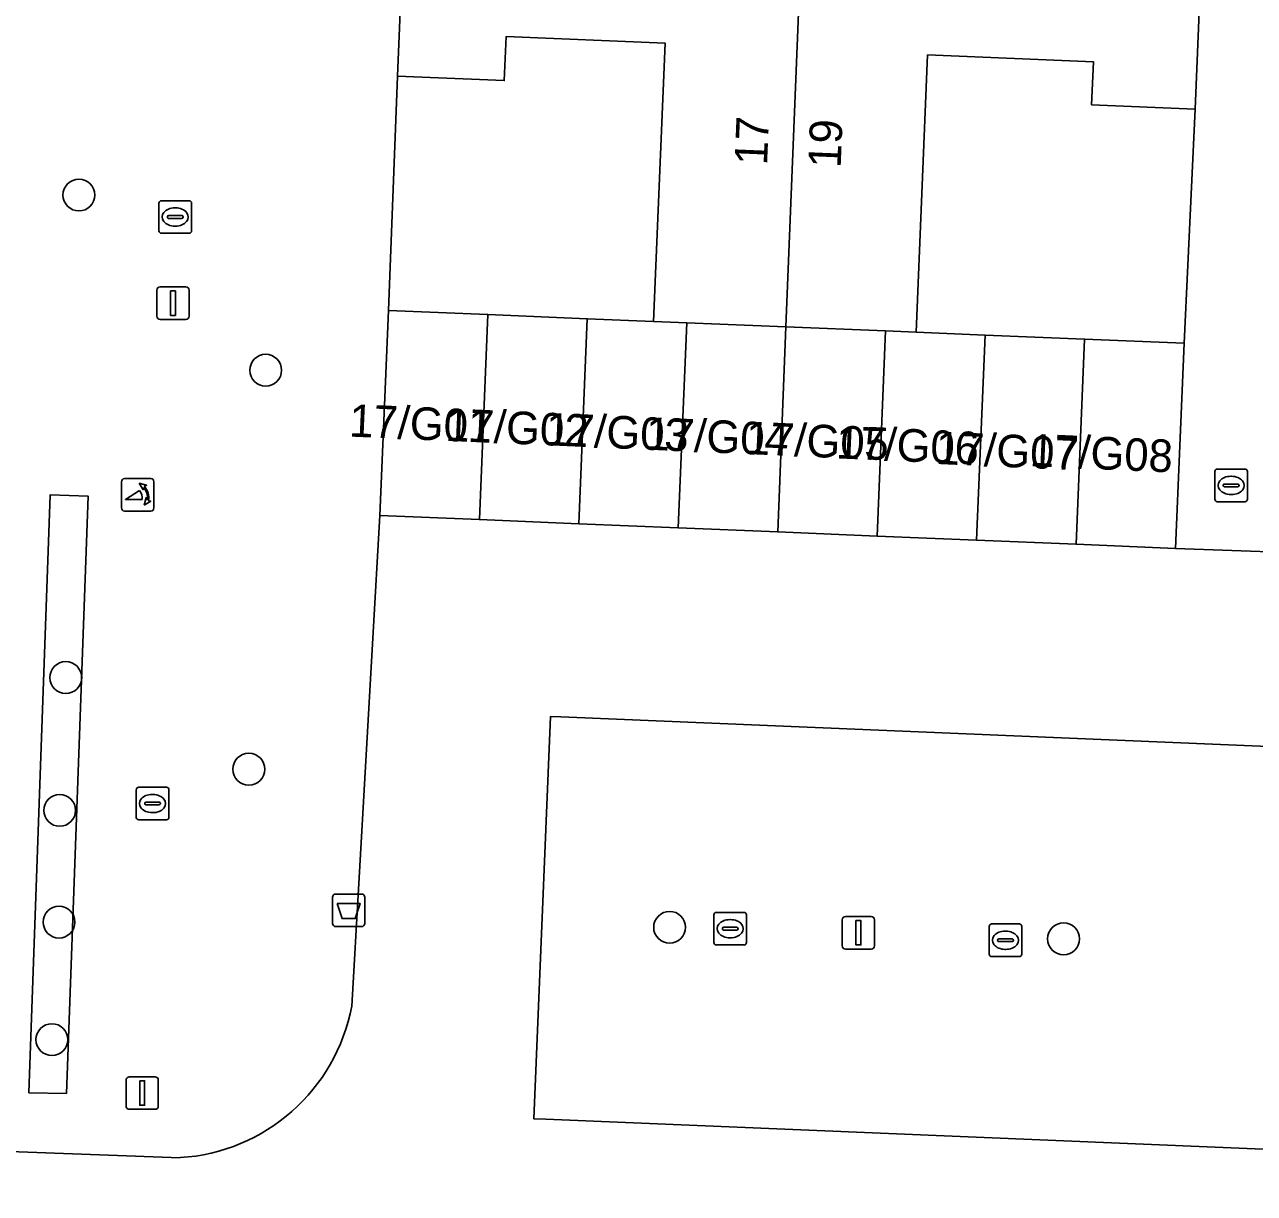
# Model space of a CAD drawing. Extents: x 160786 to 161429, y 386828 to 387485.
# Drawn here: x 161029.49 to 161067.25, y 387193.89 to 387229.78 of the extents above; entities that cross this region are included whole.
import ezdxf

# ---------------------------------------------------------------- set-up
doc = ezdxf.new("R2010")
doc.units = 0
for name, color, linetype in [('IMGEO_Afvalbak', 7, 'Continuous'), ('IMGEO_Boom', 7, 'Continuous'), ('IMGEO_Brandkraan', 7, 'Continuous'), ('IMGEO_Erf', 7, 'Continuous'), ('IMGEO_Groenvoorziening', 7, 'Continuous'), ('IMGEO_Kolk', 7, 'Continuous'), ('IMGEO_Lichtmast', 7, 'Continuous'), ('IMGEO_Muur', 7, 'Continuous'), ('IMGEO_Pand', 7, 'Continuous'), ('IMGEO_Pand_nummerreeks', 7, 'Continuous'), ('IMGEO_Parkeervlak_open', 7, 'Continuous'), ('IMGEO_Poller', 7, 'Continuous'), ('IMGEO_Rijbaan_lokaal_open', 7, 'Continuous'), ('IMGEO_Voetpad_open', 7, 'Continuous')]:
    doc.layers.add(name, color=color, linetype=linetype)

msp = doc.modelspace()

# ---------------------------------------------------------------- linework, layer by layer
at = {"layer": 'IMGEO_Afvalbak'}
for p, q in [((161039.047, 387203.084), (161039.837, 387203.084)), ((161039.837, 387203.084), (161039.047, 387203.084)), ((161038.947, 387202.184), (161038.947, 387202.984)), ((161038.947, 387202.984), (161038.947, 387202.184)), ((161039.937, 387202.984), (161039.937, 387202.184)), ((161039.937, 387202.184), (161039.937, 387202.984)), ((161039.837, 387202.084), (161039.047, 387202.084)), ((161039.047, 387202.084), (161039.837, 387202.084))]:
    msp.add_line(p, q, dxfattribs=at)
msp.add_lwpolyline([(161039.09, 387202.798), (161039.794, 387202.798), (161039.645, 387202.328), (161039.239, 387202.328), (161039.09, 387202.798)], dxfattribs=at)
for centre, start, end in [((161039.047, 387202.984), 90, 180), ((161039.047, 387202.984), 90, 180), ((161039.837, 387202.984), 0, 90), ((161039.837, 387202.984), 360, 90), ((161039.047, 387202.184), 180, 270), ((161039.047, 387202.184), 180, 270), ((161039.837, 387202.184), 270, 0), ((161039.837, 387202.184), 270, 0)]:
    msp.add_arc(centre, 0.1, start, end, dxfattribs=at)
at = {"layer": 'IMGEO_Boom'}
for centre in [(161031.158, 387224.55), (161036.893, 387219.17), (161030.754, 387209.731), (161036.376, 387206.917), (161030.567, 387205.654), (161030.548, 387202.222), (161049.296, 387202.063), (161061.394, 387201.708), (161030.328, 387198.613)]:
    msp.add_circle(centre, 0.489, dxfattribs=at)
at = {"layer": 'IMGEO_Brandkraan'}
for p, q in [((161066.04, 387215.206), (161066.04, 387216.058)), ((161066.115, 387216.132), (161066.967, 387216.132)), ((161066.528, 387215.912), (161066.553, 387215.912)), ((161067.041, 387216.058), (161067.041, 387215.206)), ((161066.299, 387215.626), (161066.299, 387215.638)), ((161066.737, 387215.589), (161066.339, 387215.589)), ((161066.342, 387215.675), (161066.74, 387215.675)), ((161066.783, 387215.638), (161066.783, 387215.626)), ((161066.551, 387215.352), (161066.526, 387215.352)), ((161066.967, 387215.132), (161066.115, 387215.132))]:
    msp.add_line(p, q, dxfattribs=at)
for points in [[(161066.04, 387215.206), (161066.04, 387216.058)], [(161066.115, 387216.132), (161066.967, 387216.132)], [(161067.041, 387216.058), (161067.041, 387215.206)], [(161066.967, 387215.132), (161066.115, 387215.132)]]:
    msp.add_lwpolyline(points, dxfattribs=at)
for centre, radius, start, end in [((161066.117, 387216.056), 0.0765, 91.552, 178.448), ((161066.117, 387216.056), 0.0765, 91.552, 178.448), ((161066.965, 387216.056), 0.0765, 1.552, 88.448), ((161066.965, 387216.056), 0.0765, 1.552, 88.448), ((161066.339, 387215.635), 0.0403, 85.8775, 175.7526), ((161066.336, 387215.625), 0.0366, 178.938, 274.7102), ((161066.74, 387215.632), 0.043, 264.8664, 352.4533), ((161066.744, 387215.637), 0.0386, 1.7309, 96.639), ((161066.117, 387215.208), 0.0765, 181.552, 268.448), ((161066.117, 387215.208), 0.0765, 181.552, 268.448), ((161066.965, 387215.208), 0.0765, 271.552, 358.448), ((161066.965, 387215.208), 0.0765, 271.552, 358.448)]:
    msp.add_arc(centre, radius, start, end, dxfattribs=at)
for centre, major_axis, ratio, start_param, end_param in [((161066.527, 387215.632), (-0.387, 0.002), 0.722429, 4.712389, 7.853982), ((161066.552, 387215.632), (-0.39, 0.002), 0.717154, 1.570796, 4.712389)]:
    msp.add_ellipse(centre, major_axis=major_axis, ratio=ratio, start_param=start_param, end_param=end_param, dxfattribs=at)
at = {"layer": 'IMGEO_Erf'}
for points in [[(161040.661, 387221.004), (161043.714, 387220.878), (161046.768, 387220.751), (161048.802, 387220.667), (161049.156, 387229.216), (161044.276, 387229.417), (161044.22, 387228.065), (161040.94, 387228.201)], [(161065.434, 387227.189), (161062.256, 387227.32), (161062.31, 387228.642), (161057.216, 387228.853), (161056.864, 387220.339), (161058.985, 387220.251), (161062.039, 387220.125), (161065.093, 387219.999)]]:
    msp.add_lwpolyline(points, close=True, dxfattribs=at)
at = {"layer": 'IMGEO_Groenvoorziening'}
msp.add_lwpolyline([(161030.779, 387196.956), (161031.441, 387215.306), (161030.275, 387215.34), (161029.622, 387196.983)], close=True, dxfattribs=at)
at = {"layer": 'IMGEO_Kolk'}
for p, q in [((161033.615, 387223.449), (161033.615, 387224.301)), ((161033.69, 387224.375), (161034.542, 387224.375)), ((161034.616, 387224.301), (161034.616, 387223.449)), ((161033.874, 387223.869), (161033.874, 387223.881)), ((161034.312, 387223.832), (161033.914, 387223.832)), ((161033.917, 387223.918), (161034.315, 387223.918)), ((161034.103, 387224.155), (161034.128, 387224.155)), ((161034.358, 387223.881), (161034.358, 387223.869)), ((161034.126, 387223.595), (161034.101, 387223.595)), ((161034.542, 387223.375), (161033.69, 387223.375)), ((161032.919, 387205.437), (161032.919, 387206.289)), ((161032.994, 387206.363), (161033.846, 387206.363)), ((161033.407, 387206.143), (161033.432, 387206.143)), ((161033.92, 387206.289), (161033.92, 387205.437)), ((161033.178, 387205.857), (161033.178, 387205.869)), ((161033.616, 387205.82), (161033.218, 387205.82)), ((161033.221, 387205.906), (161033.619, 387205.906)), ((161033.662, 387205.869), (161033.662, 387205.857)), ((161033.846, 387205.363), (161032.994, 387205.363)), ((161033.43, 387205.583), (161033.405, 387205.583)), ((161050.657, 387201.593), (161050.657, 387202.445)), ((161050.732, 387202.519), (161051.584, 387202.519)), ((161051.145, 387202.299), (161051.17, 387202.299)), ((161051.658, 387202.445), (161051.658, 387201.593)), ((161050.916, 387202.013), (161050.916, 387202.025)), ((161051.354, 387201.976), (161050.956, 387201.976)), ((161050.959, 387202.062), (161051.357, 387202.062)), ((161051.4, 387202.025), (161051.4, 387202.013)), ((161059.109, 387201.239), (161059.109, 387202.091)), ((161059.184, 387202.165), (161060.036, 387202.165)), ((161059.597, 387201.945), (161059.622, 387201.945)), ((161060.11, 387202.091), (161060.11, 387201.239)), ((161051.168, 387201.739), (161051.143, 387201.739)), ((161059.368, 387201.659), (161059.368, 387201.671)), ((161059.806, 387201.622), (161059.408, 387201.622)), ((161059.411, 387201.708), (161059.809, 387201.708)), ((161059.852, 387201.671), (161059.852, 387201.659)), ((161051.584, 387201.519), (161050.732, 387201.519)), ((161060.036, 387201.165), (161059.184, 387201.165)), ((161059.62, 387201.385), (161059.595, 387201.385))]:
    msp.add_line(p, q, dxfattribs=at)
for points in [[(161033.615, 387223.449), (161033.615, 387224.301)], [(161033.69, 387224.375), (161034.542, 387224.375)], [(161034.616, 387224.301), (161034.616, 387223.449)], [(161034.542, 387223.375), (161033.69, 387223.375)], [(161032.919, 387205.437), (161032.919, 387206.289)], [(161032.994, 387206.363), (161033.846, 387206.363)], [(161033.92, 387206.289), (161033.92, 387205.437)], [(161033.846, 387205.363), (161032.994, 387205.363)], [(161050.657, 387201.593), (161050.657, 387202.445)], [(161050.732, 387202.519), (161051.584, 387202.519)], [(161051.658, 387202.445), (161051.658, 387201.593)], [(161059.109, 387201.239), (161059.109, 387202.091)], [(161059.184, 387202.165), (161060.036, 387202.165)], [(161060.11, 387202.091), (161060.11, 387201.239)], [(161051.584, 387201.519), (161050.732, 387201.519)], [(161060.036, 387201.165), (161059.184, 387201.165)]]:
    msp.add_lwpolyline(points, dxfattribs=at)
for centre, radius, start, end in [((161033.692, 387224.299), 0.0765, 91.552, 178.448), ((161033.692, 387224.299), 0.0765, 91.552, 178.448), ((161034.54, 387224.299), 0.0765, 1.552, 88.448), ((161034.54, 387224.299), 0.0765, 1.552, 88.448), ((161033.914, 387223.878), 0.0403, 85.8775, 175.7526), ((161033.911, 387223.868), 0.0366, 178.938, 274.7102), ((161034.315, 387223.875), 0.043, 264.8664, 352.4533), ((161034.319, 387223.88), 0.0386, 1.7309, 96.639), ((161033.692, 387223.451), 0.0765, 181.552, 268.448), ((161033.692, 387223.451), 0.0765, 181.552, 268.448), ((161034.54, 387223.451), 0.0765, 271.552, 358.448), ((161034.54, 387223.451), 0.0765, 271.552, 358.448), ((161032.996, 387206.287), 0.0765, 91.552, 178.448), ((161032.996, 387206.287), 0.0765, 91.552, 178.448), ((161033.844, 387206.287), 0.0765, 1.552, 88.448), ((161033.844, 387206.287), 0.0765, 1.552, 88.448), ((161033.218, 387205.866), 0.0403, 85.8775, 175.7526), ((161033.215, 387205.856), 0.0366, 178.938, 274.7102), ((161033.619, 387205.863), 0.043, 264.8664, 352.4533), ((161033.623, 387205.868), 0.0386, 1.7309, 96.639), ((161032.996, 387205.439), 0.0765, 181.552, 268.448), ((161032.996, 387205.439), 0.0765, 181.552, 268.448), ((161033.844, 387205.439), 0.0765, 271.552, 358.448), ((161033.844, 387205.439), 0.0765, 271.552, 358.448), ((161050.734, 387202.443), 0.0765, 91.552, 178.448), ((161050.734, 387202.443), 0.0765, 91.552, 178.448), ((161051.582, 387202.443), 0.0765, 1.552, 88.448), ((161051.582, 387202.443), 0.0765, 1.552, 88.448), ((161050.956, 387202.022), 0.0403, 85.8775, 175.7526), ((161050.953, 387202.012), 0.0366, 178.938, 274.7102), ((161051.357, 387202.019), 0.043, 264.8664, 352.4533), ((161051.361, 387202.024), 0.0386, 1.7309, 96.639), ((161059.186, 387202.089), 0.0765, 91.552, 178.448), ((161059.186, 387202.089), 0.0765, 91.552, 178.448), ((161060.034, 387202.089), 0.0765, 1.552, 88.448), ((161060.034, 387202.089), 0.0765, 1.552, 88.448), ((161050.734, 387201.595), 0.0765, 181.552, 268.448), ((161050.734, 387201.595), 0.0765, 181.552, 268.448), ((161051.582, 387201.595), 0.0765, 271.552, 358.448), ((161051.582, 387201.595), 0.0765, 271.552, 358.448), ((161059.408, 387201.668), 0.0403, 85.8775, 175.7526), ((161059.405, 387201.658), 0.0366, 178.938, 274.7102), ((161059.809, 387201.665), 0.043, 264.8664, 352.4533), ((161059.813, 387201.67), 0.0386, 1.7309, 96.639), ((161059.186, 387201.241), 0.0765, 181.552, 268.448), ((161059.186, 387201.241), 0.0765, 181.552, 268.448), ((161060.034, 387201.241), 0.0765, 271.552, 358.448), ((161060.034, 387201.241), 0.0765, 271.552, 358.448)]:
    msp.add_arc(centre, radius, start, end, dxfattribs=at)
for centre, major_axis, ratio, start_param, end_param in [((161034.102, 387223.875), (-0.387, 0.002), 0.722429, 4.712389, 7.853982), ((161034.127, 387223.875), (-0.39, 0.002), 0.717154, 1.570796, 4.712389), ((161033.406, 387205.863), (-0.387, 0.002), 0.722429, 4.712389, 7.853982), ((161033.431, 387205.863), (-0.39, 0.002), 0.717154, 1.570796, 4.712389), ((161051.144, 387202.019), (-0.387, 0.002), 0.722429, 4.712389, 7.853982), ((161051.169, 387202.019), (-0.39, 0.002), 0.717154, 1.570796, 4.712389), ((161059.596, 387201.665), (-0.387, 0.002), 0.722429, 4.712389, 7.853982), ((161059.621, 387201.665), (-0.39, 0.002), 0.717154, 1.570796, 4.712389)]:
    msp.add_ellipse(centre, major_axis=major_axis, ratio=ratio, start_param=start_param, end_param=end_param, dxfattribs=at)
at = {"layer": 'IMGEO_Lichtmast'}
for p, q in [((161033.551, 387220.83), (161033.551, 387221.63)), ((161033.551, 387221.63), (161033.551, 387220.83)), ((161033.651, 387221.73), (161034.441, 387221.73)), ((161034.441, 387221.73), (161033.651, 387221.73)), ((161034.541, 387221.63), (161034.541, 387220.83)), ((161034.541, 387220.83), (161034.541, 387221.63)), ((161034.441, 387220.73), (161033.651, 387220.73)), ((161033.651, 387220.73), (161034.441, 387220.73)), ((161054.699, 387202.394), (161055.489, 387202.394)), ((161055.489, 387202.394), (161054.699, 387202.394)), ((161054.599, 387201.494), (161054.599, 387202.294)), ((161054.599, 387202.294), (161054.599, 387201.494)), ((161055.589, 387202.294), (161055.589, 387201.494)), ((161055.589, 387201.494), (161055.589, 387202.294)), ((161055.489, 387201.394), (161054.699, 387201.394)), ((161054.699, 387201.394), (161055.489, 387201.394)), ((161032.706, 387197.473), (161033.496, 387197.473)), ((161033.496, 387197.473), (161032.706, 387197.473)), ((161032.606, 387196.573), (161032.606, 387197.373)), ((161032.606, 387197.373), (161032.606, 387196.573)), ((161033.596, 387197.373), (161033.596, 387196.573)), ((161033.596, 387196.573), (161033.596, 387197.373)), ((161033.496, 387196.473), (161032.706, 387196.473)), ((161032.706, 387196.473), (161033.496, 387196.473))]:
    msp.add_line(p, q, dxfattribs=at)
for points in [[(161033.971, 387221.605), (161034.121, 387221.605), (161034.121, 387220.855), (161033.971, 387220.855), (161033.971, 387221.605)], [(161055.019, 387202.269), (161055.169, 387202.269), (161055.169, 387201.519), (161055.019, 387201.519), (161055.019, 387202.269)], [(161033.026, 387197.348), (161033.176, 387197.348), (161033.176, 387196.598), (161033.026, 387196.598), (161033.026, 387197.348)]]:
    msp.add_lwpolyline(points, dxfattribs=at)
for centre, start, end in [((161033.651, 387221.63), 90, 180), ((161033.651, 387221.63), 90, 180), ((161034.441, 387221.63), 0, 90), ((161034.441, 387221.63), 360, 90), ((161033.651, 387220.83), 180, 270), ((161033.651, 387220.83), 180, 270), ((161034.441, 387220.83), 270, 0), ((161034.441, 387220.83), 270, 0), ((161054.699, 387202.294), 90, 180), ((161054.699, 387202.294), 90, 180), ((161055.489, 387202.294), 0, 90), ((161055.489, 387202.294), 360, 90), ((161054.699, 387201.494), 180, 270), ((161054.699, 387201.494), 180, 270), ((161055.489, 387201.494), 270, 0), ((161055.489, 387201.494), 270, 0), ((161032.706, 387197.373), 90, 180), ((161032.706, 387197.373), 90, 180), ((161033.496, 387197.373), 0, 90), ((161033.496, 387197.373), 360, 90), ((161032.706, 387196.573), 180, 270), ((161032.706, 387196.573), 180, 270), ((161033.496, 387196.573), 270, 0), ((161033.496, 387196.573), 270, 0)]:
    msp.add_arc(centre, 0.1, start, end, dxfattribs=at)
at = {"layer": 'IMGEO_Muur'}
for points in [[(161040.94, 387228.201), (161040.661, 387221.004)], [(161065.434, 387227.189), (161065.093, 387219.999)]]:
    msp.add_lwpolyline(points, dxfattribs=at)
at = {"layer": 'IMGEO_Pand'}
for points in [[(161040.94, 387228.201), (161044.22, 387228.065), (161044.276, 387229.417), (161049.156, 387229.216), (161048.802, 387220.667), (161049.822, 387220.626), (161052.868, 387220.502), (161053.327, 387231.921), (161049.315, 387232.077), (161041.114, 387232.416)], [(161065.609, 387231.425), (161063.724, 387231.503), (161057.369, 387231.766), (161053.327, 387231.921), (161052.868, 387220.502), (161055.931, 387220.377), (161056.864, 387220.339), (161057.216, 387228.853), (161062.31, 387228.642), (161062.256, 387227.32), (161065.434, 387227.189)], [(161040.661, 387221.004), (161040.4, 387214.71), (161043.454, 387214.584), (161043.714, 387220.878)], [(161043.714, 387220.878), (161043.454, 387214.584), (161046.508, 387214.457), (161046.768, 387220.751)], [(161046.768, 387220.751), (161046.508, 387214.457), (161049.562, 387214.331), (161049.822, 387220.626), (161048.802, 387220.667)], [(161052.868, 387220.502), (161049.822, 387220.626), (161049.562, 387214.331), (161052.616, 387214.204)], [(161055.931, 387220.377), (161052.868, 387220.502), (161052.616, 387214.204), (161055.67, 387214.078)], [(161056.864, 387220.339), (161055.931, 387220.377), (161055.67, 387214.078), (161058.724, 387213.952), (161058.985, 387220.251)], [(161058.985, 387220.251), (161058.724, 387213.952), (161061.778, 387213.825), (161062.039, 387220.125)], [(161062.039, 387220.125), (161061.778, 387213.825), (161064.832, 387213.699), (161065.093, 387219.999)]]:
    msp.add_lwpolyline(points, close=True, dxfattribs=at)
at = {"layer": 'IMGEO_Parkeervlak_open'}
msp.add_lwpolyline([(161092.567, 387206.57), (161045.954, 387208.523), (161045.642, 387208.536), (161045.124, 387196.181), (161045.495, 387196.166), (161092.237, 387194.215)], close=True, dxfattribs=at)
at = {"layer": 'IMGEO_Poller'}
for p, q in [((161032.464, 387215.746), (161032.464, 387214.939)), ((161032.464, 387215.746), (161032.464, 387214.939)), ((161033.366, 387215.841), (161032.558, 387215.841)), ((161033.366, 387215.841), (161032.558, 387215.841)), ((161033.46, 387214.939), (161033.46, 387215.746)), ((161033.46, 387214.939), (161033.46, 387215.746)), ((161032.558, 387214.844), (161033.366, 387214.844)), ((161032.558, 387214.844), (161033.366, 387214.844))]:
    msp.add_line(p, q, dxfattribs=at)
for points in [[(161033.143, 387215.57), (161033.131, 387215.497), (161033.006, 387215.702)], [(161033.006, 387215.702), (161033.237, 387215.636), (161033.166, 387215.604)], [(161033.099, 387215.197), (161032.586, 387215.197), (161033.016, 387215.472)], [(161033.159, 387215.025), (161033.225, 387215.256), (161033.255, 387215.188)], [(161033.291, 387215.161), (161033.363, 387215.15), (161033.159, 387215.025)]]:
    msp.add_lwpolyline(points, dxfattribs=at)
for centre, radius, start, end in [((161032.558, 387215.746), 0.0946, 90, 180), ((161032.558, 387215.746), 0.0946, 90, 180), ((161032.785, 387215.257), 0.476, 351.7527, 41.1691), ((161032.785, 387215.257), 0.516, 349.3569, 42.2912), ((161033.366, 387215.746), 0.0946, 0, 90), ((161033.366, 387215.746), 0.0946, 0, 90), ((161032.771, 387215.247), 0.332, 351.3247, 42.4854), ((161032.558, 387214.939), 0.0946, 180, 270), ((161032.558, 387214.939), 0.0946, 180, 270), ((161033.366, 387214.939), 0.0946, 270, 0), ((161033.366, 387214.939), 0.0946, 270, 0)]:
    msp.add_arc(centre, radius, start, end, dxfattribs=at)
at = {"layer": 'IMGEO_Rijbaan_lokaal_open'}
for points in [[(161099.107, 387212.357), (161094.616, 387212.509), (161091.542, 387212.634), (161088.467, 387212.759), (161085.393, 387212.884), (161082.318, 387213.01), (161079.244, 387213.135), (161076.169, 387213.26), (161073.094, 387213.385), (161070.02, 387213.51), (161064.832, 387213.699), (161061.778, 387213.825), (161058.724, 387213.952), (161055.67, 387214.078), (161052.616, 387214.204), (161049.562, 387214.331), (161046.508, 387214.457), (161043.454, 387214.584), (161040.4, 387214.71), (161039.534, 387199.642)], [(161034.264, 387194.988), (161021.317, 387195.468), (161021.064, 387188.983), (161021.963, 387188.947), (161029.331, 387188.71), (161031.71, 387188.614), (161031.742, 387189.416)]]:
    msp.add_lwpolyline(points, dxfattribs=at)
msp.add_lwpolyline([(161092.567, 387206.57), (161092.237, 387194.215), (161045.495, 387196.166), (161045.124, 387196.181), (161045.642, 387208.536), (161045.954, 387208.523)], close=True, dxfattribs=at)
msp.add_arc((161033.915, 387200.694), 5.716, 273.4976, 349.3986, dxfattribs=at)
at = {"layer": 'IMGEO_Voetpad_open'}
for points in [[(161029.318, 387265.143), (161029.154, 387261.009), (161028.919, 387253.904), (161028.765, 387250), (161028.755, 387249.755), (161028.423, 387242.59), (161028.259, 387238.449), (161027.962, 387231.067), (161027.797, 387226.902), (161027.515, 387219.829), (161027.346, 387215.559), (161027.077, 387208.44), (161026.913, 387204.29), (161026.641, 387196.876), (161019.207, 387197.109), (161014.36, 387197.301), (161009.517, 387197.492), (161002.024, 387197.865), (161002.005, 387196.184), (161018.618, 387195.568), (161021.317, 387195.468), (161034.264, 387194.988)], [(161066.745, 387259.265), (161066.475, 387253.962), (161066.311, 387250), (161066.304, 387249.823), (161066.026, 387242.671), (161065.854, 387238.51), (161065.701, 387234.089), (161065.609, 387231.425), (161065.434, 387227.189), (161065.093, 387219.999), (161064.832, 387213.699), (161070.02, 387213.51), (161070.279, 387219.888), (161070.558, 387227.06), (161070.728, 387231.241), (161070.98, 387238.35)], [(161039.534, 387199.642), (161040.4, 387214.71), (161040.661, 387221.004), (161040.94, 387228.201), (161041.114, 387232.416), (161041.387, 387239.506), (161041.557, 387243.616), (161041.819, 387250.786)]]:
    msp.add_lwpolyline(points, dxfattribs=at)
msp.add_lwpolyline([(161030.779, 387196.956), (161029.622, 387196.983), (161030.275, 387215.34), (161031.441, 387215.306)], close=True, dxfattribs=at)
msp.add_arc((161033.915, 387200.694), 5.716, 273.4976, 349.3986, dxfattribs=at)

# ---------------------------------------------------------------- texts
at = {"layer": 'IMGEO_Pand_nummerreeks'}
for s, rotation, p in [('17', 87.5765, (161052.288, 387225.455)), ('19', 87.6511, (161054.548, 387225.368)), ('17/G01', 357.4767, (161039.443, 387217.133)), ('17/G02', 357.4767, (161042.399, 387217.003)), ('17/G03', 357.4767, (161045.479, 387216.867)), ('17/G04', 357.4767, (161048.551, 387216.732)), ('17/G05', 357.4767, (161051.624, 387216.597)), ('17/G06', 357.4767, (161054.391, 387216.464)), ('17/G07', 357.4767, (161057.452, 387216.292)), ('17/G08', 357.4767, (161060.345, 387216.223))]:
    msp.add_text(s, height=1, rotation=rotation, dxfattribs=at).set_placement(p)

doc.saveas('drawing.dxf')
